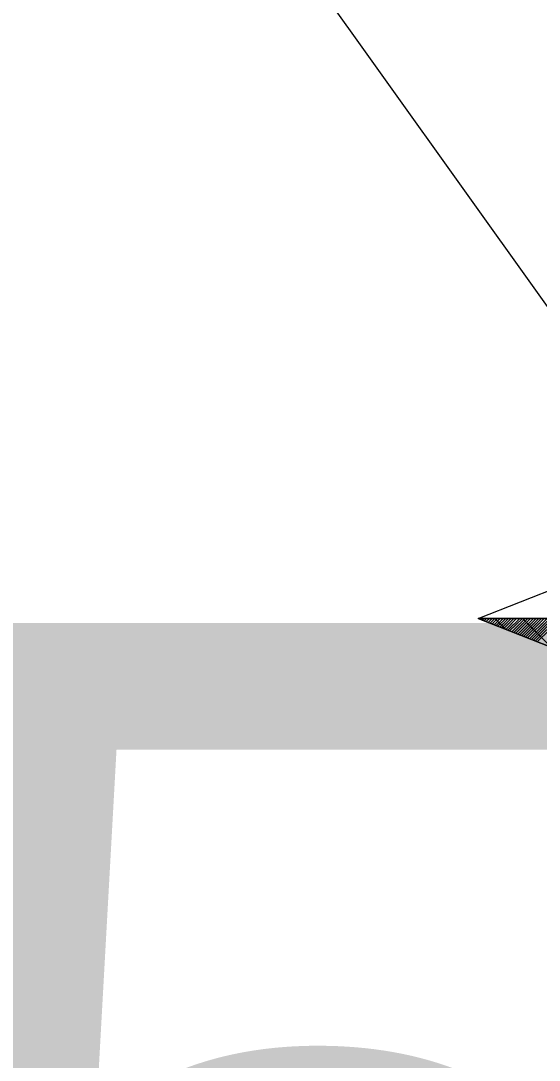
# Model space of a CAD drawing. Extents: x -729889 to -691139, y -995431 to -974354.
# Drawn here: x -724909.556 to -724908.668, y -977458.008 to -977456.228 of the extents above; entities that cross this region are included whole.
import ezdxf

# ---------------------------------------------------------------- set-up
doc = ezdxf.new("R2010")
doc.units = 0
for name, color, linetype in [('Atributy', 7, 'Continuous'), ('Kabelové vedení VO', 7, 'Continuous'), ('Svítidlo vestavné a přisazené venkovní', 7, 'Continuous'), ('Světelný bod se zemním svítidlem', 7, 'Continuous')]:
    doc.layers.add(name, color=color, linetype=linetype)

# ---------------------------------------------------------------- blocks, each defined once
blk = doc.blocks.new('Světlo')
at = {"layer": 'Světelný bod se zemním svítidlem'}
for p, q in [((-1.3043, 0), (-0.6209, 0.2696)), ((-1.3043, 0), (-0.3687, -0.3687)), ((0, 0), (-1.3043, 0)), ((-0.6087, -0.2748), (-1.3043, 0)), ((-1.3043, 0), (1.3043, 0)), ((-1.3043, 0), (-1.3043, 0)), ((-1.2957, -0.0035), (-1.2904, 0)), ((-1.287, -0.007), (-1.2783, 0)), ((-1.2765, -0.0104), (-1.2661, 0)), ((-1.2678, -0.0139), (-1.2539, 0)), ((-1.2591, -0.0174), (-1.2417, 0)), ((-1.2504, -0.0209), (-1.2296, 0)), ((-1.2417, -0.0243), (-1.2174, 0)), ((-1.233, -0.0278), (-1.2052, 0)), ((-1.1809, -0.0487), (-1.2296, 0)), ((-1.2243, -0.0313), (-1.193, 0)), ((-1.2157, -0.0348), (-1.1809, 0)), ((-1.207, -0.0383), (-1.1687, 0)), ((-1.1983, -0.0417), (-1.1565, 0)), ((-1.1896, -0.0452), (-1.1443, 0)), ((-1.1809, -0.0487), (-1.1322, 0)), ((-1.1722, -0.0522), (-1.1183, 0)), ((-1.1635, -0.0557), (-1.1061, 0)), ((-1.153, -0.0591), (-1.0939, 0)), ((-1.1443, -0.0626), (-1.0817, 0)), ((-1.1357, -0.0661), (-1.0696, 0)), ((-1.127, -0.0696), (-1.0574, 0)), ((-1.1183, -0.073), (-1.0452, 0)), ((-1.1096, -0.0765), (-1.033, 0)), ((-0.9774, -0.1287), (-1.1061, 0)), ((-1.1009, -0.08), (-1.0209, 0)), ((-1.0922, -0.0835), (-1.0087, 0)), ((-1.0835, -0.087), (-0.9965, 0)), ((-1.0748, -0.0904), (-0.9843, 0)), ((-1.0661, -0.0939), (-0.9722, 0)), ((-1.0574, -0.0974), (-0.96, 0)), ((-1.0487, -0.1009), (-0.9461, 0)), ((-1.04, -0.1043), (-0.9339, 0))]:
    blk.add_line(p, q, dxfattribs=at)

msp = doc.modelspace()

# ---------------------------------------------------------------- linework, layer by layer
at = {"layer": 'Kabelové vedení VO'}
msp.add_lwpolyline([(-724907.6801, -977453.0843), (-724909.2212, -977453.9328), (-724908.8063, -977454.881), (-724909.4582, -977455.5921), (-724908.273, -977457.2514)], dxfattribs=at)

# ---------------------------------------------------------------- block references
at = {"layer": 'Svítidlo vestavné a přisazené venkovní', "xscale": 0.38333333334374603, "yscale": 0.38333333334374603}
msp.add_blockref('Světlo', (-724908.273, -977457.2514), dxfattribs=at)

# ---------------------------------------------------------------- texts
at = {"layer": 'Atributy'}
msp.add_text('B-0995', height=2, dxfattribs=at).set_placement((-724916.9651, -977459.259))

doc.saveas('drawing.dxf')
